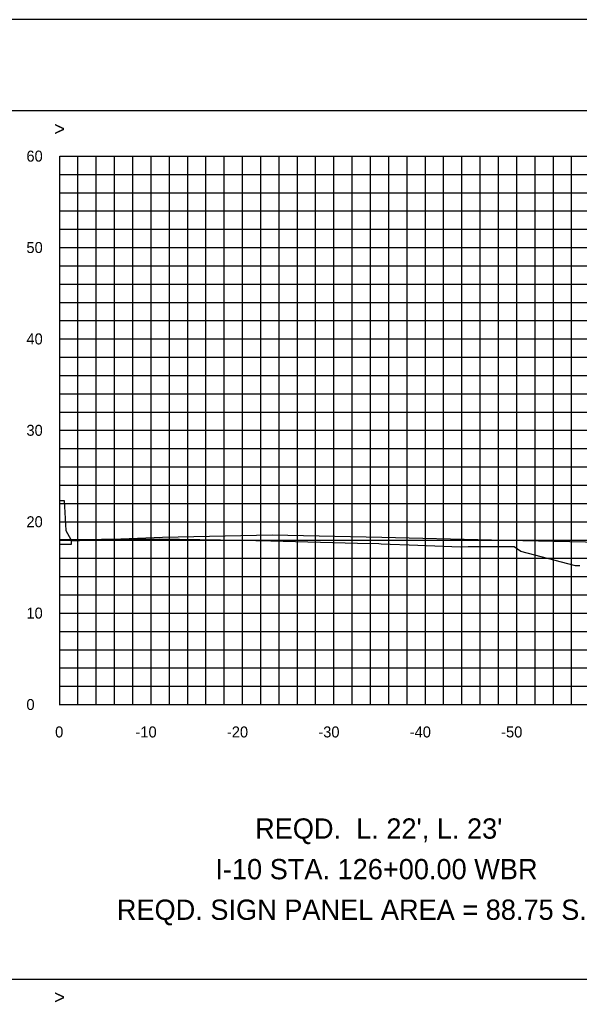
# Model space of a CAD drawing. Extents: x 2193008 to 2198143, y 1236112 to 1237864.
# Drawn here: x 2195730.3 to 2195791.6, y 1237225.3 to 1237333 of the extents above; entities that cross this region are included whole.
import ezdxf

# ---------------------------------------------------------------- set-up
doc = ezdxf.new("R2010")
doc.units = 0
for name, color, linetype in [('31', 7, 'Continuous'), ('60', 7, 'Continuous'), ('Default', 7, 'Continuous'), ('Level 1', 7, 'Continuous'), ('Level 55', 7, 'Continuous'), ('LIMT-CSLINE', 7, 'Continuous'), ('M-ROADS', 7, 'Continuous'), ('SHT-BNDRY', 7, 'Continuous')]:
    doc.layers.add(name, color=color, linetype=linetype)

msp = doc.modelspace()

# ---------------------------------------------------------------- linework, layer by layer
msp.add_lwpolyline([(2195574.71, 1237133.05), (2195874.71, 1237133.05), (2195874.71, 1237323.05), (2195574.71, 1237323.05)], close=True)
at = {"layer": '60'}
for p, q in [((2195734.71, 1237258.11), (2195734.71, 1237318.11)), ((2195734.71, 1237258.05), (2195734.71, 1237258.11)), ((2195734.71, 1237258.11), (2195864.71, 1237258.11)), ((2195744.71, 1237258.05), (2195744.71, 1237258.11)), ((2195754.71, 1237258.05), (2195754.71, 1237258.11)), ((2195764.71, 1237258.05), (2195764.71, 1237258.11)), ((2195774.71, 1237258.05), (2195774.71, 1237258.11)), ((2195784.71, 1237258.05), (2195784.71, 1237258.11))]:
    msp.add_line(p, q, dxfattribs=at)
msp.add_lwpolyline([(2195834.52, 1237270.86), (2195807.96, 1237275.29), (2195805.96, 1237275.37), (2195793.96, 1237275.85), (2195781.96, 1237276.11), (2195769.96, 1237276.38), (2195757.96, 1237276.64), (2195745.96, 1237276.38), (2195735.96, 1237275.98), (2195735.96, 1237275.61), (2195734.71, 1237275.61)], dxfattribs=at)
at = {"layer": 'Default'}
msp.add_lwpolyline([(2195734.71, 1237280.42), (2195735.21, 1237280.42), (2195735.39, 1237277.15), (2195735.94, 1237276.15), (2195735.96, 1237275.98), (2195735.96, 1237275.61), (2195734.71, 1237275.61)], dxfattribs=at)
at = {"layer": 'Level 1'}
msp.add_line((2195574.71, 1237228.05), (2195874.71, 1237228.05), dxfattribs=at)
at = {"layer": 'M-ROADS'}
for p, q in [((2195734.71, 1237318.11), (2195864.71, 1237318.11)), ((2195736.71, 1237258.11), (2195736.71, 1237318.11)), ((2195738.71, 1237258.11), (2195738.71, 1237318.11)), ((2195740.71, 1237258.11), (2195740.71, 1237318.11)), ((2195742.71, 1237258.11), (2195742.71, 1237318.11)), ((2195744.71, 1237258.11), (2195744.71, 1237318.11)), ((2195746.71, 1237258.11), (2195746.71, 1237318.11)), ((2195748.71, 1237258.11), (2195748.71, 1237318.11)), ((2195750.71, 1237258.11), (2195750.71, 1237318.11)), ((2195752.71, 1237258.11), (2195752.71, 1237318.11)), ((2195754.71, 1237258.11), (2195754.71, 1237318.11)), ((2195756.71, 1237258.11), (2195756.71, 1237318.11)), ((2195758.71, 1237258.11), (2195758.71, 1237318.11)), ((2195760.71, 1237258.11), (2195760.71, 1237318.11)), ((2195762.71, 1237258.11), (2195762.71, 1237318.11)), ((2195764.71, 1237258.11), (2195764.71, 1237318.11)), ((2195766.71, 1237258.11), (2195766.71, 1237318.11)), ((2195768.71, 1237258.11), (2195768.71, 1237318.11)), ((2195770.71, 1237258.11), (2195770.71, 1237318.11)), ((2195772.71, 1237258.11), (2195772.71, 1237318.11)), ((2195774.71, 1237258.11), (2195774.71, 1237318.11)), ((2195776.71, 1237258.11), (2195776.71, 1237318.11)), ((2195778.71, 1237258.11), (2195778.71, 1237318.11)), ((2195780.71, 1237258.11), (2195780.71, 1237318.11)), ((2195782.71, 1237258.11), (2195782.71, 1237318.11)), ((2195784.71, 1237258.11), (2195784.71, 1237318.11)), ((2195786.71, 1237258.11), (2195786.71, 1237318.11)), ((2195788.71, 1237258.11), (2195788.71, 1237318.11)), ((2195790.71, 1237258.11), (2195790.71, 1237318.11)), ((2195734.71, 1237316.11), (2195864.71, 1237316.11)), ((2195734.71, 1237314.11), (2195864.71, 1237314.11)), ((2195734.71, 1237312.11), (2195864.71, 1237312.11)), ((2195734.71, 1237310.11), (2195864.71, 1237310.11)), ((2195734.71, 1237308.11), (2195864.71, 1237308.11)), ((2195734.71, 1237306.11), (2195864.71, 1237306.11)), ((2195734.71, 1237304.11), (2195864.71, 1237304.11)), ((2195734.71, 1237302.11), (2195864.71, 1237302.11)), ((2195734.71, 1237300.11), (2195864.71, 1237300.11)), ((2195734.71, 1237298.11), (2195864.71, 1237298.11)), ((2195734.71, 1237296.11), (2195864.71, 1237296.11)), ((2195734.71, 1237294.11), (2195864.71, 1237294.11)), ((2195734.71, 1237292.11), (2195864.71, 1237292.11)), ((2195734.71, 1237290.11), (2195864.71, 1237290.11)), ((2195734.71, 1237288.11), (2195864.71, 1237288.11)), ((2195734.71, 1237286.11), (2195864.71, 1237286.11)), ((2195734.71, 1237284.11), (2195864.71, 1237284.11)), ((2195734.71, 1237282.11), (2195864.71, 1237282.11)), ((2195734.71, 1237280.11), (2195864.71, 1237280.11)), ((2195734.71, 1237278.11), (2195864.71, 1237278.11)), ((2195734.71, 1237276.11), (2195864.71, 1237276.11)), ((2195734.71, 1237274.11), (2195864.71, 1237274.11)), ((2195734.71, 1237272.11), (2195864.71, 1237272.11)), ((2195734.71, 1237270.11), (2195864.71, 1237270.11)), ((2195734.71, 1237268.11), (2195864.71, 1237268.11)), ((2195734.71, 1237266.11), (2195864.71, 1237266.11)), ((2195734.71, 1237264.11), (2195864.71, 1237264.11)), ((2195734.71, 1237262.11), (2195864.71, 1237262.11)), ((2195734.71, 1237260.11), (2195864.71, 1237260.11)), ((2195734.71, 1237258.11), (2195864.71, 1237258.11))]:
    msp.add_line(p, q, dxfattribs=at)
msp.add_lwpolyline([(2195791.6, 1237273.27), (2195791.14, 1237273.27), (2195785.15, 1237274.86), (2195784.43, 1237275.37), (2195783.89, 1237275.37), (2195783.24, 1237275.37), (2195779.39, 1237275.35), (2195778.55, 1237275.32), (2195772.93, 1237275.54), (2195770.85, 1237275.63), (2195769.86, 1237275.67), (2195769.61, 1237275.69), (2195767.3, 1237275.74), (2195757.79, 1237276), (2195754.51, 1237276.06), (2195745.58, 1237276.21), (2195739.29, 1237276.17), (2195734.71, 1237276.14)], dxfattribs=at)
at = {"layer": 'SHT-BNDRY'}
msp.add_lwpolyline([(2195562.21, 1237123.04), (2195884.71, 1237123.04), (2195884.71, 1237333.04), (2195562.21, 1237333.04)], close=True, dxfattribs=at)

# ---------------------------------------------------------------- texts
at = {"layer": '31'}
for s, p in [('60', (2195731.07, 1237317.51)), ('50', (2195731.07, 1237307.51)), ('40', (2195731.07, 1237297.51)), ('30', (2195731.07, 1237287.51)), ('20', (2195731.07, 1237277.51)), ('10', (2195731.07, 1237267.51)), ('0', (2195731.07, 1237257.51))]:
    msp.add_text(s, height=1.2, dxfattribs=at).set_placement(p)
at = {"layer": '60'}
for p in [(2195734.1, 1237320.36), (2195734.1, 1237225.36)]:
    msp.add_text('>', height=1.5, dxfattribs=at).set_placement(p)
at = {"layer": 'Level 55'}
for s, p in [(" REQD.  L. 22', L. 23'", (2195755.26, 1237243.43)), ('I-10 STA. 126+00.00 WBR', (2195751.74, 1237238.99)), ('REQD. SIGN PANEL AREA = 88.75 S.F.', (2195740.96, 1237234.55))]:
    msp.add_text(s, height=2.2209, dxfattribs=at).set_placement(p)
at = {"layer": 'LIMT-CSLINE'}
for s, p in [('0', (2195734.21, 1237254.51)), ('-10', (2195743, 1237254.51)), ('-20', (2195753, 1237254.51)), ('-30', (2195763, 1237254.51)), ('-40', (2195773, 1237254.51)), ('-50', (2195783, 1237254.51))]:
    msp.add_text(s, height=1.2, dxfattribs=at).set_placement(p)

doc.saveas('drawing.dxf')
